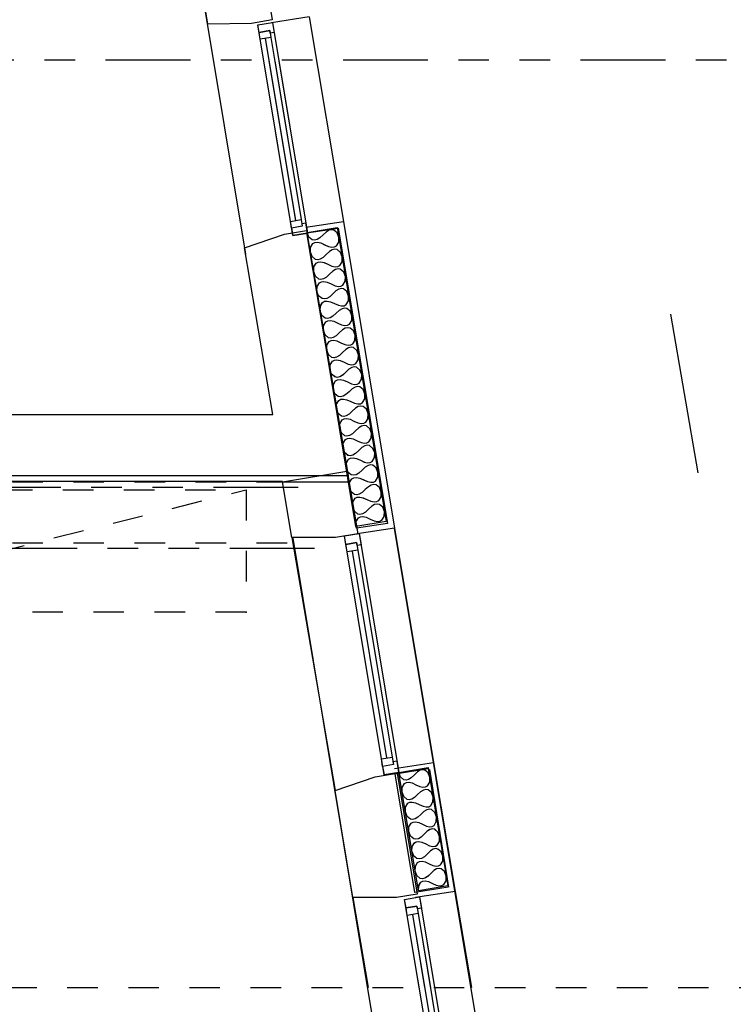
# Model space of a CAD drawing. Header units: millimetres. Extents: x -15 to 127, y -65 to 67.
# Tile 311 of 476: x 47.76 to 50.1, y 20.47 to 23.69. Entities that reach past the tile are written whole.
import ezdxf

# ---------------------------------------------------------------- set-up
doc = ezdxf.new("R2010")
doc.units = ezdxf.units.MM
doc.header["$MEASUREMENT"] = 0
for name, pattern in [('PC_DASH_1', [0.638889, 0.277778, -0.083333, 0.055556, -0.083333, 0.055556, -0.083333]), ('PC_DASH_2', [0.125, 0.055556, -0.069444]), ('PC_DASH_5', [0.069444, 0.027778, -0.041667])]:
    doc.linetypes.add(name, pattern=pattern)
doc.layers.add('structure rdc', color=7, linetype='Continuous')

# ---------------------------------------------------------------- blocks, each defined once
blk = doc.blocks.new('PD_8885')
at = {"layer": 'structure rdc', "color": 0}
for points in [[(49.0886, -25.4673), (49.0243, -25.0794), (49.1202, -25.0635), (49.1846, -25.4514), (49.0886, -25.4673)], [(49.0886, -25.4673), (49.0891, -25.4516), (49.0963, -25.4394), (49.1027, -25.436), (49.111, -25.4351), (49.1214, -25.4373), (49.1339, -25.4432), (49.1464, -25.4491), (49.1568, -25.4513), (49.1651, -25.4504), (49.1715, -25.447), (49.1787, -25.4348), (49.1792, -25.4191), (49.1737, -25.4044), (49.1629, -25.3952), (49.1558, -25.394), (49.1476, -25.3958), (49.1385, -25.4013), (49.1285, -25.4109), (49.1186, -25.4205), (49.1095, -25.4259), (49.1013, -25.4277), (49.0942, -25.4266), (49.0834, -25.4173), (49.0779, -25.4027), (49.0784, -25.387), (49.0856, -25.3748), (49.0919, -25.3714), (49.1003, -25.3705), (49.1107, -25.3727), (49.1232, -25.3785), (49.1357, -25.3844), (49.1461, -25.3866), (49.1544, -25.3857), (49.1608, -25.3823), (49.168, -25.3701), (49.1685, -25.3544), (49.163, -25.3397), (49.1522, -25.3305), (49.1451, -25.3293), (49.1369, -25.3312), (49.1278, -25.3366), (49.1178, -25.3462), (49.1079, -25.3558), (49.0987, -25.3612), (49.0906, -25.3631), (49.0835, -25.3619), (49.0727, -25.3527), (49.0672, -25.338), (49.0676, -25.3223), (49.0749, -25.3101), (49.0812, -25.3067), (49.0896, -25.3058), (49.0999, -25.308), (49.1125, -25.3139), (49.125, -25.3197), (49.1354, -25.322), (49.1437, -25.3211), (49.1501, -25.3177), (49.1573, -25.3054), (49.1578, -25.2898), (49.1522, -25.2751), (49.1415, -25.2659), (49.1343, -25.2647), (49.1262, -25.2665), (49.1171, -25.272), (49.1071, -25.2816), (49.0971, -25.2911), (49.088, -25.2966), (49.0799, -25.2984), (49.0727, -25.2973), (49.062, -25.288), (49.0564, -25.2733), (49.0569, -25.2577), (49.0641, -25.2455), (49.0705, -25.242), (49.0788, -25.2412), (49.0892, -25.2434), (49.1017, -25.2492), (49.1143, -25.2551), (49.1246, -25.2573), (49.133, -25.2564), (49.1393, -25.253), (49.1465, -25.2408), (49.147, -25.2251), (49.1415, -25.2104), (49.1307, -25.2012), (49.1236, -25.2), (49.1154, -25.2019), (49.1063, -25.2073), (49.0964, -25.2169), (49.0864, -25.2265), (49.0773, -25.2319), (49.0691, -25.2338), (49.062, -25.2326), (49.0512, -25.2234), (49.0457, -25.2087), (49.0462, -25.193), (49.0534, -25.1808), (49.0598, -25.1774), (49.0681, -25.1765), (49.0785, -25.1787), (49.091, -25.1846), (49.1035, -25.1904), (49.1139, -25.1926), (49.1222, -25.1918), (49.1286, -25.1883), (49.1358, -25.1761), (49.1363, -25.1605), (49.1308, -25.1458), (49.12, -25.1365), (49.1129, -25.1354), (49.1047, -25.1372), (49.0956, -25.1427), (49.0857, -25.1522), (49.0757, -25.1618), (49.0666, -25.1673), (49.0584, -25.1691), (49.0513, -25.1679), (49.0405, -25.1587), (49.035, -25.144), (49.0355, -25.1284), (49.0427, -25.1161), (49.0491, -25.1127), (49.0574, -25.1118), (49.0678, -25.1141), (49.0803, -25.1199), (49.0928, -25.1258), (49.1032, -25.128), (49.1115, -25.1271), (49.1179, -25.1237), (49.1251, -25.1115), (49.1256, -25.0958), (49.1201, -25.0811), (49.1093, -25.0719), (49.1022, -25.0707), (49.094, -25.0726), (49.0849, -25.078), (49.0749, -25.0876), (49.065, -25.0972), (49.0559, -25.1026), (49.0477, -25.1045), (49.0406, -25.1033), (49.0298, -25.0941), (49.0243, -25.0794)]]:
    blk.add_lwpolyline(points, dxfattribs=at)
blk = doc.blocks.new('PD_8984')
at = {"layer": 'structure rdc', "color": 0, "linetype": 'PC_DASH_2'}
blk.add_line((46.9239, -24.5541), (48.5239, -24.1541), dxfattribs=at)
blk.add_lwpolyline([(46.9239, -24.1541), (48.5239, -24.1541), (48.5239, -24.5541), (46.9239, -24.5541), (46.9239, -24.1541)], dxfattribs=at)
blk = doc.blocks.new('PD_9337')
at = {"layer": 'structure rdc', "color": 0}
for points in [[(48.8836, -24.2737), (48.724, -23.311), (48.8226, -23.2946), (48.9823, -24.2574), (48.8836, -24.2737)], [(48.8836, -24.2737), (48.8842, -24.258), (48.8916, -24.2458), (48.8982, -24.2423), (48.9068, -24.2414), (48.9174, -24.2436), (48.9303, -24.2495), (48.9431, -24.2554), (48.9538, -24.2576), (48.9623, -24.2567), (48.9689, -24.2532), (48.9764, -24.241), (48.9769, -24.2253), (48.9713, -24.2106), (48.9603, -24.2014), (48.953, -24.2003), (48.9446, -24.2022), (48.9352, -24.2077), (48.9249, -24.2174), (48.9147, -24.2271), (48.9053, -24.2326), (48.8969, -24.2346), (48.8896, -24.2334), (48.8786, -24.2242), (48.873, -24.2095), (48.8735, -24.1938), (48.881, -24.1816), (48.8875, -24.1781), (48.8961, -24.1773), (48.9068, -24.1795), (48.9196, -24.1853), (48.9325, -24.1912), (48.9431, -24.1934), (48.9517, -24.1925), (48.9583, -24.1891), (48.9657, -24.1768), (48.9663, -24.1611), (48.9607, -24.1464), (48.9497, -24.1372), (48.9423, -24.1361), (48.9339, -24.138), (48.9246, -24.1435), (48.9143, -24.1532), (48.904, -24.1629), (48.8947, -24.1685), (48.8863, -24.1704), (48.8789, -24.1692), (48.8679, -24.16), (48.8623, -24.1454), (48.8629, -24.1297), (48.8703, -24.1174), (48.8769, -24.114), (48.8855, -24.1131), (48.8961, -24.1153), (48.909, -24.1211), (48.9218, -24.127), (48.9325, -24.1292), (48.9411, -24.1283), (48.9476, -24.1249), (48.9551, -24.1126), (48.9556, -24.0969), (48.95, -24.0822), (48.939, -24.073), (48.9317, -24.0719), (48.9233, -24.0738), (48.9139, -24.0793), (48.9037, -24.089), (48.8934, -24.0987), (48.884, -24.1043), (48.8756, -24.1062), (48.8683, -24.1051), (48.8573, -24.0959), (48.8517, -24.0812), (48.8522, -24.0655), (48.8597, -24.0532), (48.8663, -24.0498), (48.8748, -24.0489), (48.8855, -24.0511), (48.8983, -24.057), (48.9112, -24.0628), (48.9218, -24.065), (48.9304, -24.0641), (48.937, -24.0607), (48.9444, -24.0484), (48.945, -24.0327), (48.9394, -24.018), (48.9284, -24.0089), (48.9211, -24.0077), (48.9127, -24.0096), (48.9033, -24.0152), (48.893, -24.0249), (48.8827, -24.0346), (48.8734, -24.0401), (48.865, -24.042), (48.8577, -24.0409), (48.8466, -24.0317), (48.841, -24.017), (48.8416, -24.0013), (48.8491, -23.989), (48.8556, -23.9856), (48.8642, -23.9847), (48.8748, -23.9869), (48.8877, -23.9928), (48.9005, -23.9986), (48.9112, -24.0008), (48.9198, -23.9999), (48.9263, -23.9965), (48.9338, -23.9843), (48.9344, -23.9685), (48.9288, -23.9539), (48.9177, -23.9447), (48.9104, -23.9435), (48.902, -23.9455), (48.8926, -23.951), (48.8824, -23.9607), (48.8721, -23.9704), (48.8627, -23.9759), (48.8543, -23.9778), (48.847, -23.9767), (48.836, -23.9675), (48.8304, -23.9528), (48.8309, -23.9371), (48.8384, -23.9249), (48.845, -23.9214), (48.8535, -23.9205), (48.8642, -23.9227), (48.877, -23.9286), (48.8899, -23.9345), (48.9006, -23.9367), (48.9091, -23.9358), (48.9157, -23.9323), (48.9232, -23.9201), (48.9237, -23.9044), (48.9181, -23.8897), (48.9071, -23.8805), (48.8998, -23.8794), (48.8914, -23.8813), (48.882, -23.8868), (48.8717, -23.8965), (48.8615, -23.9062), (48.8521, -23.9117), (48.8437, -23.9136), (48.8364, -23.9125), (48.8253, -23.9033), (48.8197, -23.8886), (48.8203, -23.8729), (48.8278, -23.8607), (48.8343, -23.8572), (48.8429, -23.8563), (48.8536, -23.8585), (48.8664, -23.8644), (48.8793, -23.8703), (48.8899, -23.8725), (48.8985, -23.8716), (48.905, -23.8681), (48.9125, -23.8559), (48.9131, -23.8402), (48.9075, -23.8255), (48.8964, -23.8163), (48.8891, -23.8152), (48.8807, -23.8171), (48.8714, -23.8226), (48.8611, -23.8323), (48.8508, -23.842), (48.8414, -23.8475), (48.833, -23.8495), (48.8257, -23.8483), (48.8147, -23.8391), (48.8091, -23.8244), (48.8097, -23.8087), (48.8171, -23.7965), (48.8237, -23.793), (48.8323, -23.7922), (48.8429, -23.7944), (48.8558, -23.8002), (48.8686, -23.8061), (48.8793, -23.8083), (48.8878, -23.8074), (48.8944, -23.804), (48.9019, -23.7917), (48.9024, -23.776), (48.8968, -23.7613), (48.8858, -23.7521), (48.8785, -23.751), (48.8701, -23.7529), (48.8607, -23.7584), (48.8504, -23.7681), (48.8402, -23.7778), (48.8308, -23.7834), (48.8224, -23.7853), (48.8151, -23.7841), (48.8041, -23.775), (48.7985, -23.7603), (48.799, -23.7446), (48.8065, -23.7323), (48.813, -23.7289), (48.8216, -23.728), (48.8323, -23.7302), (48.8451, -23.736), (48.858, -23.7419), (48.8686, -23.7441), (48.8772, -23.7432), (48.8838, -23.7398), (48.8912, -23.7275), (48.8918, -23.7118), (48.8862, -23.6971), (48.8752, -23.6879), (48.8678, -23.6868), (48.8594, -23.6887), (48.8501, -23.6943), (48.8398, -23.7039), (48.8295, -23.7136), (48.8201, -23.7192), (48.8118, -23.7211), (48.8044, -23.72), (48.7934, -23.7108), (48.7878, -23.6961), (48.7884, -23.6804), (48.7958, -23.6681), (48.8024, -23.6647), (48.811, -23.6638), (48.8216, -23.666), (48.8345, -23.6719), (48.8473, -23.6777), (48.858, -23.6799), (48.8666, -23.679), (48.8731, -23.6756), (48.8806, -23.6633), (48.8811, -23.6476), (48.8755, -23.6329), (48.8645, -23.6238), (48.8572, -23.6226), (48.8488, -23.6245), (48.8394, -23.6301), (48.8292, -23.6398), (48.8189, -23.6495), (48.8095, -23.655), (48.8011, -23.6569), (48.7938, -23.6558), (48.7828, -23.6466), (48.7772, -23.6319), (48.7777, -23.6162), (48.7852, -23.6039), (48.7918, -23.6005), (48.8003, -23.5996), (48.811, -23.6018), (48.8238, -23.6077), (48.8367, -23.6135), (48.8473, -23.6157), (48.8559, -23.6148), (48.8625, -23.6114), (48.8699, -23.5992), (48.8705, -23.5835), (48.8649, -23.5688), (48.8539, -23.5596), (48.8466, -23.5584), (48.8382, -23.5604), (48.8288, -23.5659), (48.8185, -23.5756), (48.8082, -23.5853), (48.7989, -23.5908), (48.7905, -23.5927), (48.7832, -23.5916), (48.7721, -23.5824), (48.7665, -23.5677), (48.7671, -23.552), (48.7746, -23.5398), (48.7811, -23.5363), (48.7897, -23.5354), (48.8003, -23.5376), (48.8132, -23.5435), (48.826, -23.5494), (48.8367, -23.5516), (48.8453, -23.5507), (48.8518, -23.5472), (48.8593, -23.535), (48.8599, -23.5193), (48.8543, -23.5046), (48.8432, -23.4954), (48.8359, -23.4943), (48.8275, -23.4962), (48.8181, -23.5017), (48.8079, -23.5114), (48.7976, -23.5211), (48.7882, -23.5266), (48.7798, -23.5285), (48.7725, -23.5274), (48.7615, -23.5182), (48.7559, -23.5035), (48.7564, -23.4878), (48.7639, -23.4756), (48.7705, -23.4721), (48.779, -23.4712), (48.7897, -23.4734), (48.8025, -23.4793), (48.8154, -23.4852), (48.8261, -23.4874), (48.8346, -23.4865), (48.8412, -23.483), (48.8487, -23.4708), (48.8492, -23.4551), (48.8436, -23.4404), (48.8326, -23.4312), (48.8253, -23.4301), (48.8169, -23.432), (48.8075, -23.4375), (48.7972, -23.4472), (48.787, -23.4569), (48.7776, -23.4624), (48.7692, -23.4644), (48.7619, -23.4632), (48.7508, -23.454), (48.7452, -23.4394), (48.7458, -23.4236), (48.7533, -23.4114), (48.7598, -23.408), (48.7684, -23.4071), (48.7791, -23.4093), (48.7919, -23.4151), (48.8048, -23.421), (48.8154, -23.4232), (48.824, -23.4223), (48.8305, -23.4189), (48.838, -23.4066), (48.8386, -23.3909), (48.833, -23.3762), (48.8219, -23.367), (48.8146, -23.3659), (48.8062, -23.3678), (48.7969, -23.3733), (48.7866, -23.383), (48.7763, -23.3927), (48.7669, -23.3983), (48.7585, -23.4002), (48.7512, -23.399), (48.7402, -23.3899), (48.7346, -23.3752), (48.7352, -23.3595), (48.7426, -23.3472), (48.7492, -23.3438), (48.7578, -23.3429), (48.7684, -23.3451), (48.7813, -23.3509), (48.7941, -23.3568), (48.8048, -23.359), (48.8133, -23.3581), (48.8199, -23.3547), (48.8274, -23.3424), (48.8279, -23.3267), (48.8223, -23.312), (48.8113, -23.3028), (48.804, -23.3017), (48.7956, -23.3036), (48.7862, -23.3092), (48.7759, -23.3189), (48.7657, -23.3286), (48.7563, -23.3341), (48.7479, -23.336), (48.7406, -23.3349), (48.7296, -23.3257), (48.724, -23.311)]]:
    blk.add_lwpolyline(points, dxfattribs=at)
blk = doc.blocks.new('PD_4928')
at = {"layer": 'structure rdc', "color": 0}
for p, q in [((49.6432, -5.0323), (49.5308, -4.3542)), ((49.5485, -4.3512), (49.6609, -5.0294))]:
    blk.add_line(p, q, dxfattribs=at)
for points in [[(49.5531, -4.2968), (49.6828, -5.0794), (49.6342, -5.0874), (49.5044, -4.3049), (49.5531, -4.2968)], [(49.5044, -4.3049), (49.5531, -4.2968), (49.5592, -4.3337), (49.5459, -4.3359), (49.5444, -4.3267), (49.509, -4.3325), (49.5044, -4.3049)], [(49.5444, -4.3267), (49.5485, -4.3512), (49.5131, -4.3571), (49.509, -4.3325), (49.5444, -4.3267)], [(49.6609, -5.0294), (49.665, -5.0539), (49.6296, -5.0598), (49.6255, -5.0352), (49.6609, -5.0294)], [(49.6342, -5.0874), (49.6828, -5.0794), (49.6767, -5.0425), (49.6634, -5.0447), (49.665, -5.0539), (49.6296, -5.0598), (49.6342, -5.0874)]]:
    blk.add_lwpolyline(points, dxfattribs=at)
blk.add_point((49.6828, -5.0794), dxfattribs=at)
blk = doc.blocks.new('PD_4929')
at = {"layer": 'structure rdc', "color": 0}
for p, q in [((49.8419, -6.2305), (49.7282, -5.5448)), ((49.7459, -5.5419), (49.8596, -6.2275))]:
    blk.add_line(p, q, dxfattribs=at)
for points in [[(49.7505, -5.4875), (49.8815, -6.2775), (49.8328, -6.2856), (49.7018, -5.4955), (49.7505, -5.4875)], [(49.7018, -5.4955), (49.7505, -5.4875), (49.7566, -5.5243), (49.7433, -5.5265), (49.7418, -5.5173), (49.7064, -5.5232), (49.7018, -5.4955)], [(49.7418, -5.5173), (49.7459, -5.5419), (49.7105, -5.5478), (49.7064, -5.5232), (49.7418, -5.5173)], [(49.8596, -6.2275), (49.8637, -6.2521), (49.8283, -6.258), (49.8242, -6.2334), (49.8596, -6.2275)], [(49.8328, -6.2856), (49.8815, -6.2775), (49.8754, -6.2407), (49.8621, -6.2429), (49.8637, -6.2521), (49.8283, -6.258), (49.8328, -6.2856)]]:
    blk.add_lwpolyline(points, dxfattribs=at)
blk.add_point((49.8815, -6.2775), dxfattribs=at)
blk = doc.blocks.new('PD_4968')
at = {"layer": 'structure rdc', "color": 0}
for points in [[(49.7472, -5.4673), (49.6828, -5.0794), (49.7788, -5.0635), (49.8431, -5.4514), (49.7472, -5.4673)], [(49.7472, -5.4673), (49.7476, -5.4516), (49.7549, -5.4394), (49.7612, -5.436), (49.7696, -5.4351), (49.7799, -5.4373), (49.7925, -5.4432), (49.805, -5.4491), (49.8154, -5.4513), (49.8237, -5.4504), (49.83, -5.447), (49.8373, -5.4348), (49.8377, -5.4191), (49.8322, -5.4044), (49.8215, -5.3952), (49.8143, -5.394), (49.8062, -5.3958), (49.7971, -5.4013), (49.7871, -5.4109), (49.7771, -5.4205), (49.768, -5.4259), (49.7599, -5.4277), (49.7527, -5.4266), (49.742, -5.4173), (49.7364, -5.4027), (49.7369, -5.387), (49.7441, -5.3748), (49.7505, -5.3714), (49.7588, -5.3705), (49.7692, -5.3727), (49.7817, -5.3785), (49.7943, -5.3844), (49.8046, -5.3866), (49.813, -5.3857), (49.8193, -5.3823), (49.8265, -5.3701), (49.827, -5.3544), (49.8215, -5.3397), (49.8107, -5.3305), (49.8036, -5.3293), (49.7954, -5.3312), (49.7863, -5.3366), (49.7764, -5.3462), (49.7664, -5.3558), (49.7573, -5.3612), (49.7491, -5.3631), (49.742, -5.3619), (49.7312, -5.3527), (49.7257, -5.338), (49.7262, -5.3223), (49.7334, -5.3101), (49.7398, -5.3067), (49.7481, -5.3058), (49.7585, -5.308), (49.771, -5.3139), (49.7835, -5.3197), (49.7939, -5.322), (49.8022, -5.3211), (49.8086, -5.3177), (49.8158, -5.3054), (49.8163, -5.2898), (49.8108, -5.2751), (49.8, -5.2659), (49.7929, -5.2647), (49.7847, -5.2665), (49.7756, -5.272), (49.7657, -5.2816), (49.7557, -5.2911), (49.7466, -5.2966), (49.7384, -5.2984), (49.7313, -5.2973), (49.7205, -5.288), (49.715, -5.2733), (49.7155, -5.2577), (49.7227, -5.2455), (49.7291, -5.242), (49.7374, -5.2412), (49.7478, -5.2434), (49.7603, -5.2492), (49.7728, -5.2551), (49.7832, -5.2573), (49.7915, -5.2564), (49.7979, -5.253), (49.8051, -5.2408), (49.8056, -5.2251), (49.8001, -5.2104), (49.7893, -5.2012), (49.7822, -5.2), (49.774, -5.2019), (49.7649, -5.2073), (49.7549, -5.2169), (49.745, -5.2265), (49.7359, -5.2319), (49.7277, -5.2338), (49.7206, -5.2326), (49.7098, -5.2234), (49.7043, -5.2087), (49.7048, -5.193), (49.712, -5.1808), (49.7183, -5.1774), (49.7267, -5.1765), (49.737, -5.1787), (49.7496, -5.1846), (49.7621, -5.1904), (49.7725, -5.1926), (49.7808, -5.1918), (49.7872, -5.1883), (49.7944, -5.1761), (49.7949, -5.1605), (49.7893, -5.1458), (49.7786, -5.1365), (49.7714, -5.1354), (49.7633, -5.1372), (49.7542, -5.1427), (49.7442, -5.1522), (49.7342, -5.1618), (49.7251, -5.1673), (49.717, -5.1691), (49.7098, -5.1679), (49.6991, -5.1587), (49.6936, -5.144), (49.694, -5.1284), (49.7013, -5.1161), (49.7076, -5.1127), (49.7159, -5.1118), (49.7263, -5.1141), (49.7388, -5.1199), (49.7514, -5.1258), (49.7617, -5.128), (49.7701, -5.1271), (49.7764, -5.1237), (49.7837, -5.1115), (49.7841, -5.0958), (49.7786, -5.0811), (49.7679, -5.0719), (49.7607, -5.0707), (49.7526, -5.0726), (49.7434, -5.078), (49.7335, -5.0876), (49.7235, -5.0972), (49.7144, -5.1026), (49.7062, -5.1045), (49.6991, -5.1033), (49.6883, -5.0941), (49.6828, -5.0794)]]:
    blk.add_lwpolyline(points, dxfattribs=at)
blk = doc.blocks.new('PD_5168')
at = {"layer": 'structure rdc', "color": 0, "linetype": 'PC_DASH_2'}
blk.add_line((47.5825, -4.5541), (49.1825, -4.1541), dxfattribs=at)
blk.add_lwpolyline([(47.5825, -4.1541), (49.1825, -4.1541), (49.1825, -4.5541), (47.5825, -4.5541), (47.5825, -4.1541)], dxfattribs=at)
blk = doc.blocks.new('PD_5167')
at = {"layer": 'structure rdc', "color": 0}
blk.add_point((49.1825, -4.5541), dxfattribs=at)
at = {"layer": 'structure rdc'}
blk.add_blockref('PD_5168', (0, 0), dxfattribs=at)
blk = doc.blocks.new('PD_5350')
at = {"layer": 'structure rdc', "color": 0}
for points in [[(49.5422, -4.2737), (49.3825, -3.311), (49.4812, -3.2946), (49.6408, -4.2574), (49.5422, -4.2737)], [(49.5422, -4.2737), (49.5427, -4.258), (49.5502, -4.2458), (49.5567, -4.2423), (49.5653, -4.2414), (49.576, -4.2436), (49.5888, -4.2495), (49.6017, -4.2554), (49.6123, -4.2576), (49.6209, -4.2567), (49.6274, -4.2532), (49.6349, -4.241), (49.6355, -4.2253), (49.6299, -4.2106), (49.6189, -4.2014), (49.6115, -4.2003), (49.6031, -4.2022), (49.5938, -4.2077), (49.5835, -4.2174), (49.5732, -4.2271), (49.5638, -4.2326), (49.5555, -4.2346), (49.5481, -4.2334), (49.5371, -4.2242), (49.5315, -4.2095), (49.5321, -4.1938), (49.5395, -4.1816), (49.5461, -4.1781), (49.5547, -4.1773), (49.5653, -4.1795), (49.5782, -4.1853), (49.591, -4.1912), (49.6017, -4.1934), (49.6102, -4.1925), (49.6168, -4.1891), (49.6243, -4.1768), (49.6248, -4.1611), (49.6192, -4.1464), (49.6082, -4.1372), (49.6009, -4.1361), (49.5925, -4.138), (49.5831, -4.1435), (49.5729, -4.1532), (49.5626, -4.1629), (49.5532, -4.1685), (49.5448, -4.1704), (49.5375, -4.1692), (49.5265, -4.16), (49.5209, -4.1454), (49.5214, -4.1297), (49.5289, -4.1174), (49.5355, -4.114), (49.544, -4.1131), (49.5547, -4.1153), (49.5675, -4.1211), (49.5804, -4.127), (49.591, -4.1292), (49.5996, -4.1283), (49.6062, -4.1249), (49.6136, -4.1126), (49.6142, -4.0969), (49.6086, -4.0822), (49.5976, -4.073), (49.5903, -4.0719), (49.5819, -4.0738), (49.5725, -4.0793), (49.5622, -4.089), (49.5519, -4.0987), (49.5426, -4.1043), (49.5342, -4.1062), (49.5269, -4.1051), (49.5158, -4.0959), (49.5102, -4.0812), (49.5108, -4.0655), (49.5183, -4.0532), (49.5248, -4.0498), (49.5334, -4.0489), (49.544, -4.0511), (49.5569, -4.057), (49.5697, -4.0628), (49.5804, -4.065), (49.589, -4.0641), (49.5955, -4.0607), (49.603, -4.0484), (49.6036, -4.0327), (49.598, -4.018), (49.5869, -4.0089), (49.5796, -4.0077), (49.5712, -4.0096), (49.5618, -4.0152), (49.5516, -4.0249), (49.5413, -4.0346), (49.5319, -4.0401), (49.5235, -4.042), (49.5162, -4.0409), (49.5052, -4.0317), (49.4996, -4.017), (49.5001, -4.0013), (49.5076, -3.989), (49.5142, -3.9856), (49.5227, -3.9847), (49.5334, -3.9869), (49.5462, -3.9928), (49.5591, -3.9986), (49.5698, -4.0008), (49.5783, -3.9999), (49.5849, -3.9965), (49.5923, -3.9843), (49.5929, -3.9685), (49.5873, -3.9539), (49.5763, -3.9447), (49.569, -3.9435), (49.5606, -3.9455), (49.5512, -3.951), (49.5409, -3.9607), (49.5307, -3.9704), (49.5213, -3.9759), (49.5129, -3.9778), (49.5056, -3.9767), (49.4945, -3.9675), (49.4889, -3.9528), (49.4895, -3.9371), (49.497, -3.9249), (49.5035, -3.9214), (49.5121, -3.9205), (49.5228, -3.9227), (49.5356, -3.9286), (49.5485, -3.9345), (49.5591, -3.9367), (49.5677, -3.9358), (49.5742, -3.9323), (49.5817, -3.9201), (49.5823, -3.9044), (49.5767, -3.8897), (49.5656, -3.8805), (49.5583, -3.8794), (49.5499, -3.8813), (49.5406, -3.8868), (49.5303, -3.8965), (49.52, -3.9062), (49.5106, -3.9117), (49.5022, -3.9136), (49.4949, -3.9125), (49.4839, -3.9033), (49.4783, -3.8886), (49.4789, -3.8729), (49.4863, -3.8607), (49.4929, -3.8572), (49.5014, -3.8563), (49.5121, -3.8585), (49.525, -3.8644), (49.5378, -3.8703), (49.5485, -3.8725), (49.557, -3.8716), (49.5636, -3.8681), (49.5711, -3.8559), (49.5716, -3.8402), (49.566, -3.8255), (49.555, -3.8163), (49.5477, -3.8152), (49.5393, -3.8171), (49.5299, -3.8226), (49.5196, -3.8323), (49.5094, -3.842), (49.5, -3.8475), (49.4916, -3.8495), (49.4843, -3.8483), (49.4733, -3.8391), (49.4677, -3.8244), (49.4682, -3.8087), (49.4757, -3.7965), (49.4822, -3.793), (49.4908, -3.7922), (49.5015, -3.7944), (49.5143, -3.8002), (49.5272, -3.8061), (49.5378, -3.8083), (49.5464, -3.8074), (49.5529, -3.804), (49.5604, -3.7917), (49.561, -3.776), (49.5554, -3.7613), (49.5444, -3.7521), (49.537, -3.751), (49.5286, -3.7529), (49.5193, -3.7584), (49.509, -3.7681), (49.4987, -3.7778), (49.4893, -3.7834), (49.481, -3.7853), (49.4736, -3.7841), (49.4626, -3.775), (49.457, -3.7603), (49.4576, -3.7446), (49.465, -3.7323), (49.4716, -3.7289), (49.4802, -3.728), (49.4908, -3.7302), (49.5037, -3.736), (49.5165, -3.7419), (49.5272, -3.7441), (49.5357, -3.7432), (49.5423, -3.7398), (49.5498, -3.7275), (49.5503, -3.7118), (49.5447, -3.6971), (49.5337, -3.6879), (49.5264, -3.6868), (49.518, -3.6887), (49.5086, -3.6943), (49.4984, -3.7039), (49.4881, -3.7136), (49.4787, -3.7192), (49.4703, -3.7211), (49.463, -3.72), (49.452, -3.7108), (49.4464, -3.6961), (49.4469, -3.6804), (49.4544, -3.6681), (49.461, -3.6647), (49.4695, -3.6638), (49.4802, -3.666), (49.493, -3.6719), (49.5059, -3.6777), (49.5165, -3.6799), (49.5251, -3.679), (49.5317, -3.6756), (49.5391, -3.6633), (49.5397, -3.6476), (49.5341, -3.6329), (49.5231, -3.6238), (49.5158, -3.6226), (49.5074, -3.6245), (49.498, -3.6301), (49.4877, -3.6398), (49.4774, -3.6495), (49.4681, -3.655), (49.4597, -3.6569), (49.4524, -3.6558), (49.4413, -3.6466), (49.4357, -3.6319), (49.4363, -3.6162), (49.4438, -3.6039), (49.4503, -3.6005), (49.4589, -3.5996), (49.4695, -3.6018), (49.4824, -3.6077), (49.4952, -3.6135), (49.5059, -3.6157), (49.5145, -3.6148), (49.521, -3.6114), (49.5285, -3.5992), (49.5291, -3.5835), (49.5235, -3.5688), (49.5124, -3.5596), (49.5051, -3.5584), (49.4967, -3.5604), (49.4873, -3.5659), (49.4771, -3.5756), (49.4668, -3.5853), (49.4574, -3.5908), (49.449, -3.5927), (49.4417, -3.5916), (49.4307, -3.5824), (49.4251, -3.5677), (49.4256, -3.552), (49.4331, -3.5398), (49.4397, -3.5363), (49.4482, -3.5354), (49.4589, -3.5376), (49.4717, -3.5435), (49.4846, -3.5494), (49.4953, -3.5516), (49.5038, -3.5507), (49.5104, -3.5472), (49.5178, -3.535), (49.5184, -3.5193), (49.5128, -3.5046), (49.5018, -3.4954), (49.4945, -3.4943), (49.4861, -3.4962), (49.4767, -3.5017), (49.4664, -3.5114), (49.4562, -3.5211), (49.4468, -3.5266), (49.4384, -3.5285), (49.4311, -3.5274), (49.42, -3.5182), (49.4144, -3.5035), (49.415, -3.4878), (49.4225, -3.4756), (49.429, -3.4721), (49.4376, -3.4712), (49.4483, -3.4734), (49.4611, -3.4793), (49.474, -3.4852), (49.4846, -3.4874), (49.4932, -3.4865), (49.4997, -3.483), (49.5072, -3.4708), (49.5078, -3.4551), (49.5022, -3.4404), (49.4911, -3.4312), (49.4838, -3.4301), (49.4754, -3.432), (49.4661, -3.4375), (49.4558, -3.4472), (49.4455, -3.4569), (49.4361, -3.4624), (49.4277, -3.4644), (49.4204, -3.4632), (49.4094, -3.454), (49.4038, -3.4394), (49.4044, -3.4236), (49.4118, -3.4114), (49.4184, -3.408), (49.4269, -3.4071), (49.4376, -3.4093), (49.4505, -3.4151), (49.4633, -3.421), (49.474, -3.4232), (49.4825, -3.4223), (49.4891, -3.4189), (49.4966, -3.4066), (49.4971, -3.3909), (49.4915, -3.3762), (49.4805, -3.367), (49.4732, -3.3659), (49.4648, -3.3678), (49.4554, -3.3733), (49.4451, -3.383), (49.4349, -3.3927), (49.4255, -3.3983), (49.4171, -3.4002), (49.4098, -3.399), (49.3988, -3.3899), (49.3932, -3.3752), (49.3937, -3.3595), (49.4012, -3.3472), (49.4077, -3.3438), (49.4163, -3.3429), (49.427, -3.3451), (49.4398, -3.3509), (49.4527, -3.3568), (49.4633, -3.359), (49.4719, -3.3581), (49.4784, -3.3547), (49.4859, -3.3424), (49.4865, -3.3267), (49.4809, -3.312), (49.4699, -3.3028), (49.4625, -3.3017), (49.4541, -3.3036), (49.4448, -3.3092), (49.4345, -3.3189), (49.4242, -3.3286), (49.4148, -3.3341), (49.4065, -3.336), (49.3991, -3.3349), (49.3881, -3.3257), (49.3825, -3.311)]]:
    blk.add_lwpolyline(points, dxfattribs=at)

msp = doc.modelspace()

# ---------------------------------------------------------------- linework, layer by layer
at = {"layer": 'structure rdc', "color": 0}
for p, q in [((47.7925, 27.1972), (48.5013, 22.9231)), ((48.7098, 23.7008), (48.586, 23.6817)), ((48.7098, 23.7008), (48.8215, 23.0307)), ((48.6656, 23.034), (48.5666, 23.6309)), ((48.5843, 23.6338), (48.6833, 23.0369)), ((48.6557, 22.9842), (48.5607, 23.557)), ((48.6656, 23.034), (48.5789, 23.557)), ((48.597, 23.557), (48.6833, 23.0369)), ((48.6107, 23.557), (48.7043, 22.9923)), ((48.6988, 23.012), (48.8215, 23.0307)), ((48.6988, 23.012), (48.8215, 23.0307)), ((48.8215, 23.0307), (48.989, 22.0255)), ((48.8215, 23.0307), (48.989, 22.0255)), ((48.6291, 22.9891), (48.7011, 23.0008)), ((48.6291, 22.9891), (48.7011, 23.0008)), ((48.7011, 23.0008), (48.8689, 22.0078)), ((48.7011, 23.0008), (48.8368, 22.198)), ((48.7017, 22.9934), (48.8048, 23.0091)), ((48.7017, 22.9934), (48.8048, 23.0091)), ((48.8048, 23.0089), (48.9661, 22.0411)), ((48.8048, 23.0089), (48.9661, 22.0411)), ((48.4976, 22.9442), (48.6291, 22.9891)), ((48.4976, 22.9442), (48.6291, 22.9891)), ((48.7043, 22.9923), (48.6557, 22.9842)), ((48.8643, 22.0256), (48.7017, 22.9934)), ((48.8643, 22.0256), (48.7017, 22.9934)), ((48.5908, 22.3982), (48.4976, 22.9442)), ((48.5909, 22.398), (48.4976, 22.9442)), ((49.8926, 22.7269), (49.9828, 22.2073)), ((49.8926, 22.7269), (49.9828, 22.2073)), ((45.2371, 22.3963), (48.5908, 22.3982)), ((45.2576, 22.398), (48.5909, 22.398)), ((45.2576, 22.198), (48.8368, 22.198)), ((48.6226, 22.1789), (45.2371, 22.1779)), ((48.6532, 21.9955), (48.6227, 22.1781)), ((48.6532, 21.9955), (48.6227, 22.1781)), ((48.9661, 22.0411), (48.8643, 22.0256)), ((48.9661, 22.0411), (48.8643, 22.0256)), ((48.8689, 22.0078), (48.7961, 21.9955)), ((48.8689, 22.0078), (48.7961, 21.9955)), ((48.989, 22.0255), (48.8671, 22.0069)), ((48.989, 22.0255), (48.8671, 22.0069)), ((48.989, 22.0255), (49.1168, 21.2585)), ((50.449, 13.2633), (48.989, 22.0255)), ((48.7961, 21.9955), (48.6532, 21.9955)), ((48.6532, 21.9955), (48.7942, 21.1665)), ((48.7961, 21.9955), (48.6532, 21.9955)), ((48.6556, 21.9927), (49.3803, 17.6215)), ((48.9637, 21.273), (48.8513, 21.9511)), ((48.869, 21.954), (48.9814, 21.2759)), ((48.9886, 21.2386), (49.1168, 21.2585)), ((48.9886, 21.2386), (49.1168, 21.2585)), ((49.1168, 21.2585), (49.1872, 20.8359)), ((49.1168, 21.2585), (49.1872, 20.8359)), ((48.9912, 21.2216), (49.0998, 21.2384)), ((48.9912, 21.2216), (49.0998, 21.2384)), ((49.0998, 21.2384), (49.1646, 20.8498)), ((49.0998, 21.2384), (49.1646, 20.8498)), ((49.1041, 21.235), (49.166, 20.8494)), ((49.1041, 21.235), (49.166, 20.8494)), ((49.0557, 20.8329), (48.9912, 21.2216)), ((49.0557, 20.8329), (48.9912, 21.2216)), ((49.1646, 20.8498), (49.0557, 20.8329)), ((49.1646, 20.8498), (49.0557, 20.8329)), ((48.8523, 20.8158), (48.9024, 20.5213)), ((49.0223, 20.8097), (49.071, 20.8178)), ((49.0702, 20.5213), (49.0223, 20.8097)), ((49.1872, 20.8359), (49.0582, 20.8159)), ((49.1872, 20.8359), (49.0582, 20.8159)), ((49.071, 20.8178), (49.1202, 20.5213)), ((49.1872, 20.8359), (49.2407, 20.5213)), ((49.0883, 20.5213), (49.0487, 20.7605)), ((49.0664, 20.7634), (49.1065, 20.5213))]:
    msp.add_line(p, q, dxfattribs=at)
at = {"layer": 'structure rdc', "color": 0, "linetype": 'PC_DASH_1'}
for p, q in [((1.3761, 23.5606), (55.1656, 23.5606)), ((48.6738, 22.1596), (40.1389, 22.1596)), ((48.7272, 21.9596), (40.1389, 21.9596))]:
    msp.add_line(p, q, dxfattribs=at)
at = {"layer": 'structure rdc', "color": 0, "linetype": 'PC_DASH_5'}
for p, q in [((40.1376, 22.178), (48.6227, 22.178)), ((40.1376, 21.978), (48.6561, 21.978)), ((0.9175, 20.5213), (53.5424, 20.5213))]:
    msp.add_line(p, q, dxfattribs=at)
at = {"layer": 'structure rdc', "color": 0}
for points in [[(48.4251, 24.6769), (48.5886, 23.6907), (48.5206, 23.6793), (48.378, 23.677), (48.2212, 24.6225), (48.3531, 24.6651), (48.4251, 24.6769)], [(48.5898, 23.6829), (48.7043, 22.9923), (48.6557, 22.9842), (48.5411, 23.6748), (48.5898, 23.6829)], [(48.5411, 23.6748), (48.5898, 23.6829), (48.5953, 23.6498), (48.582, 23.6476), (48.5806, 23.6559), (48.5453, 23.65), (48.5411, 23.6748)], [(48.5806, 23.6559), (48.5843, 23.6338), (48.5489, 23.628), (48.5453, 23.65), (48.5806, 23.6559)], [(48.6833, 23.0369), (48.6869, 23.0149), (48.6515, 23.009), (48.6479, 23.031), (48.6833, 23.0369)], [(48.6833, 23.0369), (48.6869, 23.0149), (48.6515, 23.009), (48.6479, 23.031), (48.6833, 23.0369)], [(48.6557, 22.9842), (48.7043, 22.9923), (48.6988, 23.0253), (48.6856, 23.0231), (48.6869, 23.0149), (48.6515, 23.009), (48.6557, 22.9842)], [(48.6557, 22.9842), (48.7043, 22.9923), (48.6988, 23.0253), (48.6856, 23.0231), (48.6869, 23.0149), (48.6515, 23.009), (48.6557, 22.9842)], [(48.6227, 22.1781), (48.8326, 22.2129), (48.8689, 22.0078), (48.7961, 21.9955), (48.6532, 21.9955), (48.6227, 22.1781)], [(48.6227, 22.1781), (48.8384, 22.178), (48.8689, 22.0078), (48.7961, 21.9955), (48.6532, 21.9955), (48.6227, 22.1781)], [(48.8736, 22.0085), (49.0033, 21.2259), (48.9547, 21.2178), (48.8249, 22.0004), (48.8736, 22.0085)], [(48.8249, 22.0004), (48.8736, 22.0085), (48.8797, 21.9716), (48.8664, 21.9694), (48.8649, 21.9786), (48.8295, 21.9727), (48.8249, 22.0004)], [(48.8649, 21.9786), (48.869, 21.954), (48.8336, 21.9482), (48.8295, 21.9727), (48.8649, 21.9786)], [(48.9814, 21.2759), (48.9855, 21.2514), (48.9501, 21.2455), (48.946, 21.2701), (48.9814, 21.2759)], [(48.9547, 21.2178), (49.0033, 21.2259), (48.9972, 21.2628), (48.9839, 21.2606), (48.9855, 21.2514), (48.9501, 21.2455), (48.9547, 21.2178)], [(48.9976, 21.2231), (49.0633, 20.8273), (48.9953, 20.8158), (48.8523, 20.8158), (48.7942, 21.1665), (48.9256, 21.2113), (48.9976, 21.2231)], [(48.9976, 21.2231), (49.0633, 20.8273), (48.9953, 20.8158), (48.8523, 20.8158), (48.7942, 21.1665), (48.9256, 21.2113), (48.9976, 21.2231)], [(49.0223, 20.8097), (49.071, 20.8178), (49.0771, 20.781), (49.0638, 20.7788), (49.0623, 20.788), (49.0269, 20.7821), (49.0223, 20.8097)], [(49.0623, 20.788), (49.0664, 20.7634), (49.031, 20.7575), (49.0269, 20.7821), (49.0623, 20.788)]]:
    msp.add_lwpolyline(points, dxfattribs=at)
for p in [(48.7043, 22.9923), (48.7043, 22.9923), (48.503, 21.7512), (49.0033, 21.2259)]:
    msp.add_point(p, dxfattribs=at)

# ---------------------------------------------------------------- block references
at = {"layer": 'structure rdc'}
for name, p in [('PD_9337', (-0.0209, 46.3053)), ('PD_5350', (-0.6795, 26.3053)), ('PD_8984', (-0.0209, 46.3053)), ('PD_5167', (-0.6795, 26.3053)), ('PD_4928', (-0.6795, 26.3053)), ('PD_8885', (-0.0209, 46.3053)), ('PD_4968', (-0.6795, 26.3053)), ('PD_4929', (-0.6795, 26.3053))]:
    msp.add_blockref(name, p, dxfattribs=at)

doc.saveas('drawing.dxf')
